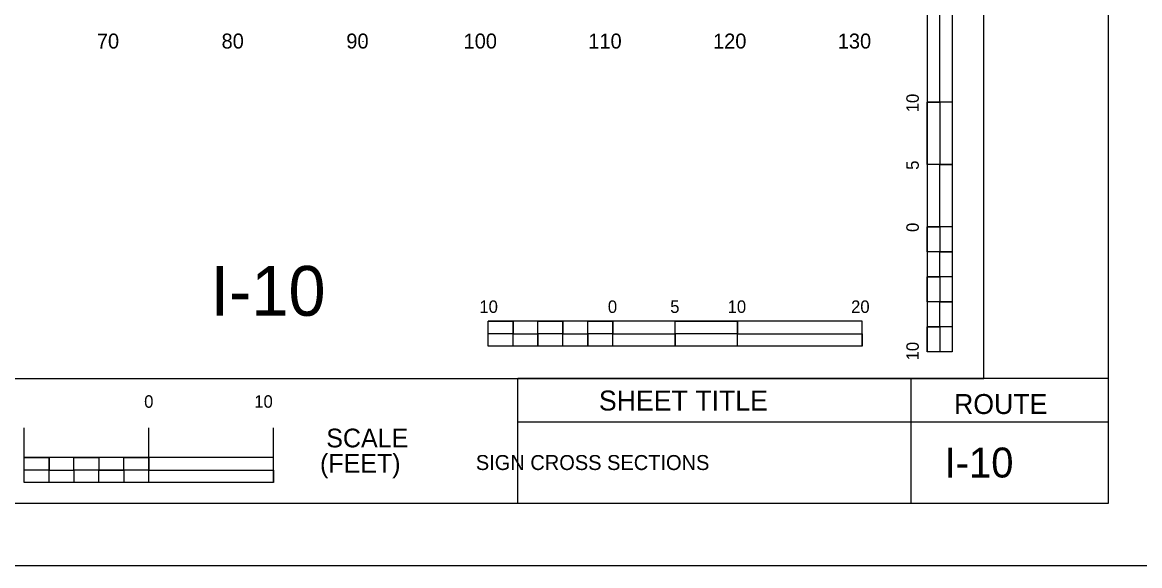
# Model space of a CAD drawing. Extents: x 2193008 to 2198143, y 1236112 to 1237864.
# Drawn here: x 2195797.6 to 2195887.2, y 1237118 to 1237161.6 of the extents above; entities that cross this region are included whole.
import ezdxf

# ---------------------------------------------------------------- set-up
doc = ezdxf.new("R2010")
doc.units = 0
for name, color, linetype in [('60', 7, 'Continuous'), ('ANNO-SHT', 7, 'Continuous'), ('ANNO-SYMB', 7, 'Continuous'), ('ANNO-TXT', 7, 'Continuous'), ('Level 1', 7, 'Continuous'), ('Level 33', 7, 'Continuous'), ('Level 6', 7, 'Continuous'), ('LIMT-CSLINE', 7, 'Continuous'), ('M-ROADS', 7, 'Continuous'), ('SHT-BNDRY', 7, 'Continuous')]:
    doc.layers.add(name, color=color, linetype=linetype)

msp = doc.modelspace()

# ---------------------------------------------------------------- linework, layer by layer
msp.add_lwpolyline([(2195574.707, 1237133.046), (2195874.707, 1237133.046), (2195874.707, 1237323.046), (2195574.707, 1237323.046)], close=True)
at = {"layer": '60'}
for p, q in [((2195824.97, 1237160.047), (2195824.97, 1237160.107)), ((2195834.97, 1237160.047), (2195834.97, 1237160.107)), ((2195844.97, 1237160.047), (2195844.97, 1237160.107))]:
    msp.add_line(p, q, dxfattribs=at)
at = {"layer": 'ANNO-SYMB'}
for p, q in [((2195797.774, 1237124.7), (2195797.774, 1237129.1)), ((2195807.774, 1237124.7), (2195807.774, 1237129.1)), ((2195807.774, 1237124.7), (2195807.774, 1237129.1)), ((2195807.774, 1237124.7), (2195807.774, 1237129.1)), ((2195817.774, 1237124.7), (2195817.774, 1237129.1)), ((2195817.774, 1237126.7), (2195797.774, 1237126.7)), ((2195799.774, 1237125.7), (2195799.774, 1237126.7)), ((2195799.774, 1237125.7), (2195799.774, 1237126.7)), ((2195807.774, 1237125.7), (2195807.774, 1237126.7)), ((2195807.774, 1237125.7), (2195807.774, 1237126.7)), ((2195807.774, 1237125.7), (2195807.774, 1237126.7)), ((2195807.774, 1237125.7), (2195803.774, 1237125.7)), ((2195817.774, 1237124.7), (2195817.774, 1237125.7)), ((2195817.774, 1237124.7), (2195817.774, 1237125.7)), ((2195817.774, 1237124.7), (2195817.774, 1237125.7)), ((2195817.774, 1237124.7), (2195797.774, 1237124.7))]:
    msp.add_line(p, q, dxfattribs=at)
for points in [[(2195797.774, 1237126.7), (2195799.774, 1237126.7), (2195799.774, 1237125.7), (2195797.774, 1237125.7)], [(2195801.774, 1237126.7), (2195803.774, 1237126.7), (2195803.774, 1237125.7), (2195801.774, 1237125.7)], [(2195805.774, 1237126.7), (2195807.774, 1237126.7), (2195807.774, 1237125.7), (2195805.774, 1237125.7)], [(2195799.774, 1237125.7), (2195801.774, 1237125.7), (2195801.774, 1237124.7), (2195799.774, 1237124.7)], [(2195803.774, 1237125.7), (2195805.774, 1237125.7), (2195805.774, 1237124.7), (2195803.774, 1237124.7)], [(2195807.774, 1237125.7), (2195817.774, 1237125.7), (2195817.774, 1237124.7), (2195807.774, 1237124.7)]]:
    msp.add_lwpolyline(points, close=True, dxfattribs=at)
at = {"layer": 'ANNO-TXT'}
for p, q in [((2195837.369, 1237129.575), (2195868.897, 1237129.575)), ((2195868.897, 1237129.575), (2195884.71, 1237129.575))]:
    msp.add_line(p, q, dxfattribs=at)
at = {"layer": 'Level 1'}
for p, q in [((2195870.178, 1237165.195), (2195870.178, 1237135.195)), ((2195872.178, 1237165.195), (2195872.178, 1237155.195)), ((2195872.179, 1237165.195), (2195872.179, 1237135.195)), ((2195871.179, 1237155.195), (2195870.178, 1237155.195)), ((2195872.178, 1237155.195), (2195870.178, 1237155.195)), ((2195871.179, 1237155.195), (2195871.178, 1237150.195)), ((2195872.178, 1237150.195), (2195870.178, 1237150.195)), ((2195872.178, 1237150.195), (2195871.178, 1237150.195)), ((2195872.178, 1237150.195), (2195872.178, 1237145.195)), ((2195871.178, 1237145.195), (2195870.178, 1237145.195)), ((2195872.178, 1237145.195), (2195870.178, 1237145.195)), ((2195871.178, 1237145.195), (2195871.178, 1237143.195)), ((2195872.178, 1237143.195), (2195871.178, 1237143.195)), ((2195872.178, 1237143.195), (2195872.178, 1237141.195)), ((2195871.178, 1237141.195), (2195870.179, 1237141.195)), ((2195871.178, 1237141.195), (2195871.178, 1237139.195)), ((2195872.178, 1237139.195), (2195871.178, 1237139.195)), ((2195872.178, 1237139.195), (2195872.178, 1237137.195)), ((2195864.974, 1237137.63), (2195834.974, 1237137.63)), ((2195834.974, 1237135.63), (2195834.974, 1237137.63)), ((2195836.974, 1237136.63), (2195836.974, 1237137.63)), ((2195840.974, 1237136.63), (2195840.974, 1237137.63)), ((2195844.974, 1237136.63), (2195844.974, 1237137.63)), ((2195844.974, 1237135.63), (2195844.974, 1237137.63)), ((2195849.974, 1237135.63), (2195849.974, 1237137.63)), ((2195854.974, 1237136.63), (2195854.974, 1237137.63)), ((2195854.974, 1237135.63), (2195854.974, 1237137.63)), ((2195864.974, 1237135.63), (2195864.974, 1237137.63)), ((2195871.179, 1237137.195), (2195870.178, 1237137.195)), ((2195871.179, 1237137.195), (2195871.178, 1237135.195)), ((2195836.974, 1237136.63), (2195834.974, 1237136.63)), ((2195838.974, 1237135.63), (2195838.974, 1237136.63)), ((2195840.974, 1237136.63), (2195838.974, 1237136.63)), ((2195842.974, 1237135.63), (2195842.974, 1237136.63)), ((2195844.974, 1237136.63), (2195842.974, 1237136.63)), ((2195849.974, 1237135.63), (2195849.974, 1237136.63)), ((2195854.974, 1237136.63), (2195849.974, 1237136.63)), ((2195864.974, 1237135.63), (2195834.974, 1237135.63)), ((2195838.974, 1237135.63), (2195836.974, 1237135.63)), ((2195842.974, 1237135.63), (2195840.974, 1237135.63)), ((2195849.974, 1237135.63), (2195844.974, 1237135.63)), ((2195864.974, 1237135.63), (2195854.974, 1237135.63)), ((2195872.179, 1237135.195), (2195870.178, 1237135.195))]:
    msp.add_line(p, q, dxfattribs=at)
for points in [[(2195871.179, 1237155.195), (2195871.178, 1237165.195), (2195872.178, 1237165.195), (2195872.178, 1237155.195)], [(2195870.178, 1237150.195), (2195870.178, 1237155.195), (2195871.179, 1237155.195), (2195871.178, 1237150.195)], [(2195871.178, 1237145.195), (2195871.178, 1237150.195), (2195872.178, 1237150.195), (2195872.178, 1237145.195)], [(2195870.178, 1237143.195), (2195870.178, 1237145.195), (2195871.178, 1237145.195), (2195871.178, 1237143.195)], [(2195871.178, 1237141.195), (2195871.178, 1237143.195), (2195872.178, 1237143.195), (2195872.178, 1237141.195)], [(2195870.178, 1237139.195), (2195870.179, 1237141.195), (2195871.178, 1237141.195), (2195871.178, 1237139.195)], [(2195871.179, 1237137.195), (2195871.178, 1237139.195), (2195872.178, 1237139.195), (2195872.178, 1237137.195)], [(2195834.974, 1237137.63), (2195836.974, 1237137.63), (2195836.974, 1237136.63), (2195834.974, 1237136.63)], [(2195838.974, 1237137.63), (2195840.974, 1237137.63), (2195840.974, 1237136.63), (2195838.974, 1237136.63)], [(2195842.974, 1237137.63), (2195844.974, 1237137.63), (2195844.974, 1237136.63), (2195842.974, 1237136.63)], [(2195849.974, 1237137.63), (2195854.974, 1237137.63), (2195854.974, 1237136.63), (2195849.974, 1237136.63)], [(2195870.178, 1237135.195), (2195870.178, 1237137.195), (2195871.179, 1237137.195), (2195871.178, 1237135.195)], [(2195836.974, 1237136.63), (2195838.974, 1237136.63), (2195838.974, 1237135.63), (2195836.974, 1237135.63)], [(2195840.974, 1237136.63), (2195842.974, 1237136.63), (2195842.974, 1237135.63), (2195840.974, 1237135.63)], [(2195844.974, 1237136.63), (2195849.974, 1237136.63), (2195849.974, 1237135.63), (2195844.974, 1237135.63)], [(2195854.974, 1237136.63), (2195864.974, 1237136.63), (2195864.974, 1237135.63), (2195854.974, 1237135.63)]]:
    msp.add_lwpolyline(points, close=True, dxfattribs=at)
at = {"layer": 'Level 6'}
msp.add_line((2195884.71, 1237133.046), (2195837.369, 1237133.046), dxfattribs=at)
at = {"layer": 'M-ROADS'}
msp.add_lwpolyline([(2195549.71, 1237118.036), (2195889.71, 1237118.036), (2195889.71, 1237338.036), (2195549.71, 1237338.036)], close=True, dxfattribs=at)
at = {"layer": 'SHT-BNDRY'}
for p, q in [((2195837.369, 1237123.036), (2195837.369, 1237133.046)), ((2195868.897, 1237123.036), (2195868.897, 1237133.046))]:
    msp.add_line(p, q, dxfattribs=at)
msp.add_lwpolyline([(2195562.21, 1237123.036), (2195884.71, 1237123.036), (2195884.71, 1237333.036), (2195562.21, 1237333.036)], close=True, dxfattribs=at)

# ---------------------------------------------------------------- texts
at = {"layer": 'ANNO-SHT'}
for s, height, p in [(' I-10 ', 2.4, (2195870.673, 1237125.106)), ('          SIGN CROSS SECTIONS          ', 1.2, (2195829.533, 1237125.706))]:
    msp.add_text(s, height=height, rotation=360, dxfattribs=at).set_placement(p)
at = {"layer": 'ANNO-SYMB'}
for s, height, p in [('0', 1, (2195807.4, 1237130.7)), ('0', 1, (2195807.4, 1237130.7)), ('0', 1, (2195807.4, 1237130.7)), (' 10', 0.9991, (2195815.855, 1237130.7)), ('SCALE', 1.4994, (2195822, 1237127.522)), ('(FEET)', 1.4994, (2195821.499, 1237125.493))]:
    msp.add_text(s, height=height, rotation=0.0572, dxfattribs=at).set_placement(p)
at = {"layer": 'ANNO-TXT'}
for s, p in [('SHEET TITLE', (2195843.855, 1237130.478)), ('ROUTE', (2195872.328, 1237130.197))]:
    msp.add_text(s, height=1.6, dxfattribs=at).set_placement(p)
at = {"layer": 'Level 1'}
for s, height, rotation, p in [('10', 0.9991, 90.0572, (2195869.504, 1237154.395)), ('5', 1, 90.0572, (2195869.504, 1237149.78)), ('0', 1, 90.0572, (2195869.504, 1237144.795)), ('10', 0.9991, 0.0572, (2195834.274, 1237138.305)), ('0', 1, 0.0572, (2195844.574, 1237138.304)), ('5', 0.999, 0.0572, (2195849.576, 1237138.304)), ('10', 0.9991, 0.0572, (2195854.174, 1237138.305)), ('20', 0.9991, 0.0572, (2195864.075, 1237138.305)), ('10', 0.9991, 90.0572, (2195869.504, 1237134.495))]:
    msp.add_text(s, height=height, rotation=rotation, dxfattribs=at).set_placement(p)
at = {"layer": 'Level 33'}
msp.add_text('I-10', height=3.9977, rotation=360, dxfattribs=at).set_placement((2195812.731, 1237138.073))
at = {"layer": 'LIMT-CSLINE'}
for s, p in [('70', (2195803.606, 1237159.506)), ('80', (2195813.606, 1237159.506)), ('90', (2195823.606, 1237159.506)), ('100', (2195833.006, 1237159.506)), ('110', (2195843.006, 1237159.506)), ('120', (2195853.006, 1237159.506)), ('130', (2195863.006, 1237159.506))]:
    msp.add_text(s, height=1.2, dxfattribs=at).set_placement(p)

doc.saveas('drawing.dxf')
